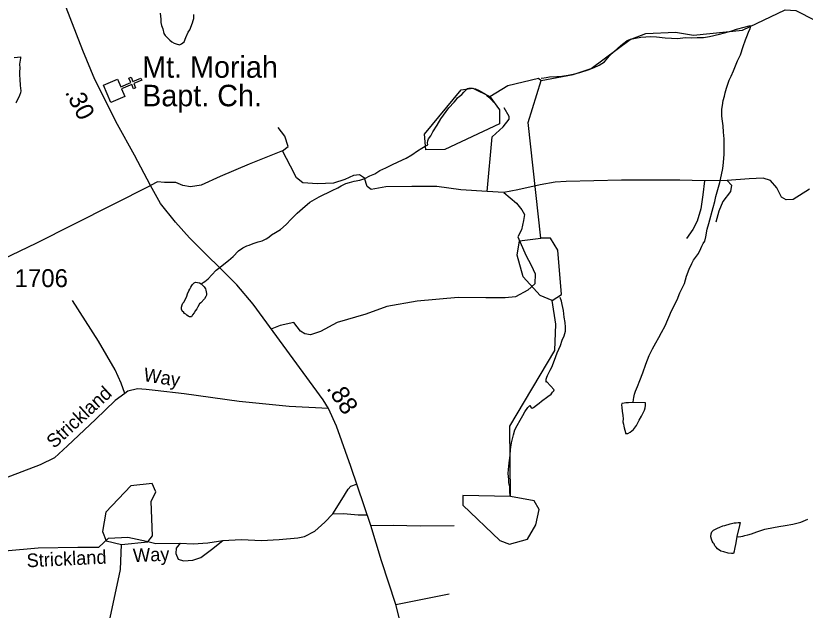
# Model space of a CAD drawing. Extents: x 2126262 to 2293712, y 749403 to 919119.
# Drawn here: x 2210792 to 2216301, y 819772 to 823918 of the extents above; entities that cross this region are included whole.
import ezdxf

# ---------------------------------------------------------------- set-up
doc = ezdxf.new("R2010")
doc.units = 0
for name, color, linetype in [('Exist Cultural Church CELL', 7, 'Continuous'), ('Exist Cultural Church Label', 7, 'Continuous'), ('Exist Hydrographic Misc Water Feature', 7, 'Continuous'), ('Exist Hydrographic Pond Under 1500 Sq Ft', 7, 'Continuous'), ('Exist Road Non-System Type 51', 7, 'Continuous'), ('Exist Road Non-System Type 51 Label', 7, 'Continuous'), ('Exist Road Primary NC Attributed', 7, 'Continuous'), ('Exist Road Primary NC Service Mileage Hundredths English Label', 7, 'Continuous'), ('Exist Road Secondary Type 51 Attributed', 7, 'Continuous'), ('Exist Road Secondary Type 51 Number Label', 7, 'Continuous')]:
    doc.layers.add(name, color=color, linetype=linetype)

msp = doc.modelspace()

# ---------------------------------------------------------------- linework, layer by layer
at = {"layer": 'Exist Cultural Church CELL'}
msp.add_lwpolyline([(2211501.8, 823475.4), (2211524.5, 823423.2), (2211594.4, 823453.4), (2211581.7, 823482.8), (2211596.3, 823489.1), (2211609, 823459.8), (2211664.2, 823483.6), (2211670.6, 823468.9), (2211615.4, 823445.1), (2211628.1, 823415.7), (2211613.4, 823409.3), (2211600.7, 823438.7), (2211530.8, 823408.5), (2211553.6, 823355.5), (2211455.9, 823313.3), (2211404.1, 823433.2)], close=True, dxfattribs=at)
at = {"layer": 'Exist Hydrographic Misc Water Feature'}
for points in [[(2214457.7, 823466.2), (2214681.6, 823507.4), (2214806.6, 823550.8), (2215079.6, 823751.8), (2215187.6, 823795.5), (2215396.6, 823804.3), (2215521.5, 823782.1), (2215862.5, 823817.7), (2216161.6, 823959.1), (2216236.5, 823954.3), (2216629.6, 823755.9), (2216837.5, 823781.1), (2217144.7, 823899.4), (2217318.5, 824053.2), (2217474.6, 824351.8), (2217641.5, 824430.4), (2218016.5, 824383.3), (2218191.7, 824307.5), (2218725.6, 824227.6)], [(2211800.7, 823936.2), (2211805, 823894.2), (2211805.2, 823870.2), (2211809.1, 823850.3), (2211817.3, 823826.3), (2211825.7, 823794.4), (2211835.5, 823780.4), (2211849.9, 823764.6), (2211865.9, 823748.7), (2211881.9, 823736.8), (2211898.1, 823726.9), (2211912.2, 823723), (2211934.1, 823715.2), (2211948.1, 823721.3), (2211965.9, 823735.4), (2211979.7, 823765.5), (2211995.5, 823803.6), (2212007.3, 823819.7), (2212024.8, 823869.7), (2212030.9, 823885.8), (2212034.8, 823899.8), (2212034.6, 823927.8)], [(2214458.9, 823484.7), (2214462.8, 823482.8), (2214492.8, 823487), (2214516.6, 823493.2), (2214568.7, 823495.5), (2214602.7, 823497.7), (2214646.6, 823504), (2214692.7, 823512.3), (2214728.4, 823522.6), (2214792.4, 823543), (2214828, 823557.3), (2214862.1, 823573.4), (2214899.8, 823595.7), (2214935.7, 823638), (2214995.2, 823694.3), (2215024.9, 823720.5), (2215044.8, 823734.7), (2215058.9, 823744.8), (2215082.7, 823755), (2215116.6, 823761.2), (2215152.6, 823769.4), (2215188.5, 823771.7), (2215218.7, 823773.9), (2215262.5, 823770.1), (2215322.6, 823764.6), (2215368.6, 823762.9), (2215406.7, 823759.2), (2215468.4, 823765.6), (2215506.4, 823763.9), (2215546.3, 823766.1), (2215590.4, 823766.5), (2215632.5, 823772.7), (2215702.2, 823789.2), (2215772.1, 823807.7), (2215782.1, 823809.8), (2215821.9, 823824), (2215873.8, 823838.4), (2215909.9, 823846.7), (2215921.6, 823848.7)], [(2215100.1, 821220), (2215100.1, 821224), (2215102.2, 821242), (2215105.9, 821256), (2215109.8, 821278), (2215115.5, 821300.1), (2215129.5, 821332.1), (2215147.1, 821374.3), (2215168.8, 821428.4), (2215188.3, 821488.5), (2215211.9, 821548.7), (2215235.7, 821594.7), (2215259.5, 821636.9), (2215279.2, 821675), (2215296.8, 821709.2), (2215322.4, 821755.3), (2215367.5, 821859.6), (2215407.1, 821937.8), (2215426.8, 821985.9), (2215458.4, 822050.2), (2215471.9, 822102.2), (2215491.6, 822150.3), (2215509.4, 822190.5), (2215521.1, 822214.5), (2215555, 822260.8), (2215572.6, 822294.8), (2215580.4, 822310.9), (2215588.4, 822329), (2215600.1, 822347), (2215608.1, 822375.1), (2215617.7, 822429.1), (2215629.4, 822469.2), (2215658.7, 822581.4), (2215670.4, 822623.4), (2215678.2, 822657.5), (2215705.5, 822755.6), (2215717.1, 822807.7), (2215726.6, 822853.7), (2215730.3, 822895.7), (2215734.2, 822951.7), (2215735.6, 823007.7), (2215735.4, 823059.7), (2215730.9, 823105.7), (2215728.6, 823149.7), (2215720.4, 823199.5), (2215720, 823219.5), (2215719.8, 823267.6), (2215723.7, 823291.5), (2215727.4, 823327.5), (2215737, 823357.6), (2215741.1, 823381.7), (2215750.8, 823413.7), (2215762.7, 823447.8), (2215770.5, 823467.8), (2215784.2, 823497.9), (2215799.8, 823534), (2215813.5, 823568.1), (2215829.3, 823604.2), (2215849.2, 823646.3), (2215866.8, 823704.4), (2215884.5, 823750.5), (2215898.2, 823784.6), (2215908.1, 823810.7), (2215915.8, 823826.7), (2215921.6, 823848.7)], [(2210781.1, 823627.3), (2210805.1, 823629.4), (2210825, 823631.5), (2210825, 823621.5), (2210821.3, 823595.5), (2210817.4, 823581.5), (2210819.7, 823553.5), (2210817.8, 823527.5), (2210817.8, 823503.5), (2210820.1, 823475.6), (2210822.4, 823431.5), (2210826.7, 823393.6), (2210824.8, 823379.6), (2210818.9, 823361.6), (2210795.3, 823313.4), (2210791.4, 823307.4)], [(2214099.6, 823355.5), (2214224.5, 823431.6), (2214440.6, 823482.9), (2214457.7, 823466.2)], [(2214456.6, 822367.3), (2214367.6, 823172.8), (2214457.7, 823466.2)], [(2213668.3, 823017.4), (2213666.2, 823031.4), (2213668.1, 823045.4), (2213672.2, 823059.5), (2213688, 823081.5), (2213701.7, 823107.7), (2213731.4, 823153.9), (2213759.1, 823199.9), (2213814.3, 823276.3), (2213850.1, 823316.6), (2213864.1, 823330.7), (2213873.9, 823344.7), (2213885.8, 823354.9), (2213903.9, 823368.9), (2213919.7, 823385), (2213927.7, 823395.1), (2213943.4, 823411.2), (2213953.3, 823413.3), (2213977.3, 823413.4), (2213999.4, 823409.6), (2214021.6, 823399.7), (2214041.7, 823387.9), (2214069.6, 823370.1), (2214079.8, 823362.1), (2214094, 823350.3), (2214113.8, 823330.4), (2214126.1, 823316.5)], [(2212085.7, 822048.8), (2212091.6, 822052.8), (2212099.4, 822058.9), (2212111.3, 822065), (2212135.3, 822083.1), (2212159.1, 822111.3), (2212190.9, 822143.5), (2212230.6, 822173.8), (2212256.3, 822196), (2212276.4, 822210.1), (2212308.2, 822240.2), (2212345.9, 822278.5), (2212375.6, 822298.7), (2212403.7, 822312.9), (2212421.6, 822319), (2212449.4, 822329.2), (2212483.3, 822341.4), (2212511.4, 822347.6), (2212539, 822361.8), (2212557.1, 822373.9), (2212577.2, 822390.1), (2212604.9, 822406.2), (2212638.7, 822428.5), (2212678.3, 822462.8), (2212714.2, 822499), (2212738.2, 822525.1), (2212755.8, 822541.3), (2212791.7, 822573.5), (2212843.3, 822617.8), (2212909.2, 822654.3), (2213000.6, 822698.9), (2213038.6, 822717.1), (2213062.3, 822731.3), (2213094.3, 822747.5), (2213120.4, 822755.7), (2213154.2, 822763.9), (2213192.1, 822772.2), (2213228, 822782.5), (2213261.9, 822800.7), (2213297.9, 822815), (2213331.6, 822839.2), (2213373.6, 822857.5), (2213415.4, 822877.7), (2213461.2, 822900), (2213516.9, 822924.4), (2213556.9, 822948.7), (2213594.7, 822974.9), (2213626.4, 822995.1), (2213648.4, 823009.2), (2213668.3, 823017.4)], [(2212085.7, 822048.8), (2212095.5, 822038.9), (2212105.6, 822026.9), (2212115.8, 822013), (2212117.9, 822005.1), (2212119.9, 821993.1), (2212122.2, 821981.1), (2212122.2, 821969.1), (2212118.1, 821959.1), (2212108.4, 821943), (2212084.4, 821916.8), (2212074.6, 821908.7), (2212062.7, 821888.7), (2212054.9, 821874.6), (2212046.9, 821862.6), (2212036.9, 821846.5), (2212025.2, 821832.4), (2212017.2, 821818.5), (2212005.1, 821818.3), (2211995, 821822.2), (2211985.2, 821830.2), (2211979, 821836.1), (2211969.2, 821842), (2211962.8, 821852), (2211956.9, 821856), (2211951, 821863.9), (2211948.9, 821871.9), (2211948.7, 821885.9), (2211952.6, 821901.9), (2211958.5, 821914), (2211966.3, 821924), (2211986, 821962.1), (2211990.1, 821978.2), (2212000, 822000.2), (2212005.9, 822012.2), (2212013.9, 822024.3), (2212019.6, 822036.4), (2212025.6, 822044.4), (2212037.7, 822056.4), (2212045.3, 822060.5), (2212059.6, 822058.6), (2212073.6, 822054.7), (2212085.7, 822048.8)], [(2214243.6, 820564.2), (2214240.5, 821056.3), (2214553.6, 821584.5), (2214560.6, 821768.1), (2214534.6, 821932.7)], [(2214493.4, 821361.7), (2214493.4, 821383.7), (2214497.1, 821397.7), (2214503, 821409.7), (2214510.8, 821427.8), (2214520.9, 821445.9), (2214532.6, 821468), (2214550.4, 821516.1), (2214570.1, 821566.2), (2214593.7, 821618.3), (2214605.4, 821654.4), (2214619.1, 821686.5), (2214626.9, 821718.5), (2214628.5, 821746.5), (2214626.7, 821778.5), (2214618.3, 821816.4), (2214614, 821862.4), (2214605.6, 821904.3), (2214599.4, 821928.3), (2214591.4, 821954.2)], [(2214378.6, 821199), (2214386.6, 821189), (2214388.6, 821185), (2214394.6, 821181), (2214404.6, 821185.2), (2214426.6, 821203.3), (2214444.4, 821215.4), (2214460.4, 821229.5), (2214480.3, 821243.7), (2214486.2, 821249.7), (2214504.1, 821261.8), (2214528.1, 821280), (2214537.9, 821292.1), (2214545.9, 821302.1), (2214547.9, 821308.1), (2214497.3, 821363.8), (2214493.4, 821361.7)], [(2214241.2, 820570.3), (2214240.8, 820576.2), (2214238.9, 820590.2), (2214238.7, 820610.2), (2214238.7, 820632.2), (2214232.4, 820660.1), (2214232.2, 820684.1), (2214227.9, 820726.1), (2214229.9, 820754.1), (2214235.4, 820800.1), (2214241.2, 820850.1), (2214244.9, 820892.1), (2214250.4, 820940.2), (2214266.2, 820994.2), (2214273.8, 821030.3), (2214291.6, 821060.4), (2214311.3, 821096.6), (2214331.2, 821130.7), (2214344.9, 821156.8), (2214364.6, 821186.9), (2214378.6, 821199)], [(2215100.1, 821220), (2215068.2, 821217.8), (2215048.5, 821217.7), (2215026.3, 821213.4), (2215020.4, 821213.4), (2215018.3, 821203.4), (2215020.4, 821185.5), (2215022.6, 821159.5), (2215028.8, 821129.5), (2215031, 821107.5), (2215029.2, 821085.5), (2215033.3, 821069.6), (2215035.4, 821055.6), (2215037.4, 821043.6), (2215041.7, 821027.6), (2215045.6, 821011.6), (2215047.7, 821005.7), (2215063.6, 821003.7), (2215079.6, 821013.9), (2215101.6, 821032.1), (2215123.3, 821060.2), (2215143.2, 821098.3), (2215158.8, 821126.4), (2215178.7, 821168.5), (2215184.4, 821182.6), (2215186.5, 821200.6), (2215186.1, 821218.6), (2215100.1, 821220)], [(2215824.4, 820285.3), (2215816.6, 820241.2), (2215807.2, 820197.2), (2215805.1, 820183.2), (2215801.2, 820167.2), (2215785.4, 820167.1), (2215763.1, 820169), (2215733.1, 820178.7), (2215711.2, 820184.5), (2215689.1, 820200.4), (2215678.8, 820212.3), (2215669, 820222.3), (2215664.9, 820234.2), (2215658.9, 820242.2), (2215652.6, 820254.1), (2215646.6, 820268.1), (2215642.3, 820284), (2215644.4, 820306), (2215650.3, 820318.1), (2215660.1, 820330.1), (2215670.2, 820336.2), (2215688, 820344.3), (2215706.1, 820350.4), (2215726, 820360.6), (2215739.9, 820362.7), (2215777.8, 820374.9), (2215803.9, 820381.1), (2215819.9, 820381.2), (2215833.6, 820383.3), (2215847.6, 820383.4), (2215841.8, 820363.4), (2215824.4, 820285.3)], [(2215824.4, 820285.3), (2215834.4, 820283.4), (2215850.4, 820285.5), (2215864.4, 820287.6), (2215880.4, 820293.7), (2215900.5, 820297.8), (2215926.1, 820306), (2215962.2, 820318.2), (2215992.1, 820328.4), (2216019.8, 820336.6), (2216079.9, 820349.1), (2216117.8, 820355.3), (2216161.9, 820363.6), (2216213.6, 820372), (2216269.6, 820386.4), (2216319.4, 820406.7)], [(2211451.3, 819719.7), (2211523.6, 820056.2), (2211530.5, 820229.9)]]:
    msp.add_lwpolyline(points, dxfattribs=at)
at = {"layer": 'Exist Hydrographic Pond Under 1500 Sq Ft'}
for points in [[(2214099.6, 823355.5), (2214166.5, 823262.3), (2214167.5, 823163.8), (2213785.5, 822984.7), (2213652.6, 822984.1), (2213643.6, 823092.6), (2213899.5, 823402.2), (2213982.5, 823413.7), (2214099.6, 823355.5)], [(2214333.6, 822097.5), (2214290.5, 822249.3), (2214306.5, 822347.4), (2214456.6, 822367.3)], [(2214534.6, 821932.7), (2214600.6, 821973.9), (2214573.5, 822282.9), (2214522.7, 822365.9), (2214456.6, 822367.3)], [(2214534.6, 821932.7), (2214450.5, 821967.2), (2214333.6, 822097.5)], [(2211530.5, 820229.9), (2211713.7, 820249.1), (2211746.7, 820291), (2211736.6, 820530.7), (2211769.6, 820598.9), (2211744.6, 820655.2), (2211594.5, 820638.6), (2211420.6, 820455.2), (2211396.6, 820321.2), (2211422.5, 820255.1), (2211530.5, 820229.9)], [(2214243.6, 820564.2), (2213910.6, 820571.1), (2213910.6, 820505.5), (2214170.6, 820257.4), (2214237.6, 820233), (2214362.5, 820266.5), (2214420.5, 820367), (2214444.5, 820474.7), (2214410.5, 820534.5), (2214243.6, 820564.2)]]:
    msp.add_lwpolyline(points, dxfattribs=at)
at = {"layer": 'Exist Road Non-System Type 51'}
for p, q in [((2215755.2, 822769.2), (2215598.3, 822767.1)), ((2214196.7, 822686.2), (2214081.1, 822693.2)), ((2213444.9, 819812.9), (2213815.4, 819886))]:
    msp.add_line(p, q, dxfattribs=at)
for points in [[(2214081.1, 822693.2), (2214117.4, 823073.1), (2214192.7, 823142.9), (2214234.6, 823196), (2214234.6, 823215.5), (2214201.1, 823277)], [(2212652.3, 822976.7), (2212692.1, 823006.8), (2212669.8, 823078), (2212622.3, 823138)], [(2212652.3, 822976.7), (2212421.4, 822882.5), (2212219.1, 822795.9), (2212085.8, 822736.5), (2212011.9, 822725.4), (2211958.9, 822733.7), (2211908.6, 822756.1), (2211829.1, 822756.1), (2211780.3, 822760.3), (2211733.2, 822735.3)], [(2214081.1, 822693.2), (2213896.9, 822704.4), (2213729.5, 822726.8), (2213556.5, 822726.8), (2213374.4, 822726.1), (2213272.5, 822706.5), (2213243.2, 822727.5), (2213226.5, 822786.1), (2213190.2, 822808.5), (2213148.3, 822804.3), (2213088.4, 822776.3), (2213008.8, 822751.2), (2212898.6, 822747), (2212796, 822751.9), (2212750, 822786.8), (2212709.5, 822869.2), (2212652.3, 822976.7)], [(2216330.8, 822708.5), (2216216.4, 822637.3), (2216166.8, 822635.2), (2216134.8, 822653.3), (2216102.7, 822717.5), (2216058, 822769.2), (2216007.8, 822786), (2215910.1, 822781.8), (2215755.2, 822769.2)], [(2215598.3, 822767.1), (2215425.2, 822772.1), (2215257.8, 822770.7), (2215019.2, 822772.1), (2214633.4, 822761.6), (2214555.3, 822757.4), (2214452, 822737.9), (2214294.3, 822703), (2214196.7, 822686.2)], [(2215598.3, 822767.1), (2215586.4, 822668.7), (2215572.5, 822570.9), (2215545.9, 822485.1), (2215516.6, 822426.5), (2215473.4, 822363.6)], [(2215755.2, 822769.2), (2215786.6, 822736.4), (2215778.3, 822691.7), (2215726.6, 822621.9), (2215697.3, 822554.9), (2215676.4, 822479.5)], [(2214196.7, 822686.2), (2214285.3, 822610.1), (2214324.3, 822565.4), (2214341.1, 822531.9), (2214334.1, 822490), (2214320.1, 822425.8), (2214296.4, 822376.9), (2214351.5, 822249.1), (2214389.2, 822177.9), (2214415.7, 822119.3), (2214412.9, 822048), (2214365.5, 822004.7), (2214279, 821958.7), (2214207.8, 821950.3), (2214072.5, 821950.3), (2213879.2, 821953.8), (2213591.8, 821928.6), (2213381.1, 821889.5), (2213233.9, 821835.8), (2213035.8, 821778.5), (2212918.6, 821715.7), (2212848.8, 821691.9), (2212809.7, 821698.9), (2212777.7, 821718.5), (2212731.6, 821778.5), (2212637, 821757.6), (2212578.4, 821733.9)], [(2211552.2, 821284.7), (2211528.5, 821355.9), (2211486.7, 821448.1), (2211369.5, 821648.5), (2211188.1, 821933.3)], [(2212975.3, 821178.4), (2212700.2, 821192.6), (2212351.4, 821228.9), (2211968, 821281.9), (2211764.3, 821304.3), (2211702.9, 821312.6), (2211641.5, 821315.4), (2211574.6, 821298.7), (2211552.2, 821284.7)], [(2211552.2, 821284.7), (2211486.7, 821235.2), (2211347.2, 821101.1), (2211152.2, 820917.6), (2211062.9, 820833.8), (2210962.5, 820786.3), (2210705.8, 820688.6), (2210661.2, 820463.5), (2210666.8, 820351.8), (2210677.9, 820164.7), (2210715.6, 820185.6), (2210947.2, 820207.9), (2211226.2, 820210.7), (2211372, 820211.4), (2211439, 820275.7), (2211574.3, 820281.2), (2211704.1, 820253.3), (2211769.6, 820238), (2211938.4, 820239.4)], [(2213005.2, 820444.2), (2213066.6, 820543.4), (2213111.2, 820616), (2213129.4, 820636.9), (2213170.6, 820650.6)], [(2212236.5, 820257.5), (2212277.6, 820261.7), (2212366.9, 820265.9), (2212507.8, 820257.5), (2212630.6, 820265.9), (2212760.3, 820277), (2212805.7, 820286.4), (2212878.3, 820322.7), (2212949.4, 820385.6), (2213005.2, 820444.2)], [(2213005.2, 820444.2), (2213077.8, 820445.6), (2213181, 820437.2), (2213244.1, 820437.2)], [(2213269.7, 820363), (2213427.6, 820365.7), (2213613.1, 820360.1), (2213851, 820363.6)], [(2211938.4, 820239.4), (2211910.5, 820204.4), (2211909.1, 820166.7), (2211925.9, 820127.7), (2211962.1, 820116.5), (2212027.7, 820120.7), (2212084.5, 820138.8), (2212158.4, 820194.7), (2212236.5, 820257.5)], [(2211938.4, 820239.4), (2212028.7, 820235.2), (2212133.3, 820242.2), (2212236.5, 820257.5)]]:
    msp.add_lwpolyline(points, dxfattribs=at)
at = {"layer": 'Exist Road Primary NC Attributed'}
for points in [[(2211733.2, 822735.3), (2211621.3, 822945.5), (2211501.4, 823159.1), (2211343, 823472.6), (2211259.3, 823675.1), (2211127.5, 824017.8), (2211074.2, 824170.9)], [(2213833.8, 818691.1), (2213734.1, 818876.2), (2213633.7, 819070.2), (2213511.5, 819549.7), (2213444.9, 819812.9), (2213344, 820115.8), (2213269.7, 820363), (2213129.5, 820774.2), (2213031.1, 821055.6), (2212975.3, 821178.4), (2212936.2, 821238.5), (2212449.4, 821907.3), (2212333.6, 822041.4), (2212003.6, 822368.8), (2211907.3, 822477.7), (2211802.7, 822607.6), (2211733.2, 822735.3)]]:
    msp.add_lwpolyline(points, dxfattribs=at)
at = {"layer": 'Exist Road Secondary Type 51 Attributed'}
msp.add_lwpolyline([(2205613.3, 821781.2), (2206185.5, 821543.6), (2206378.7, 821467.5), (2206587.3, 821417.9), (2206916.5, 821410.9), (2207400, 821418.6), (2207953.8, 821420), (2208163.1, 821431.2), (2208431.6, 821454.2), (2208570.5, 821494), (2208788.1, 821573.6), (2209021.8, 821667.9), (2209221, 821756.9), (2209407.1, 821828.5), (2209731.9, 821910.8), (2210298.3, 822044.9), (2210379.2, 822075.6), (2210706.4, 822222.9), (2210935.2, 822333.2), (2211733.2, 822735.3)], dxfattribs=at)

# ---------------------------------------------------------------- texts
at = {"layer": 'Exist Cultural Church Label'}
for s, p in [('Mt. Moriah', (2211673.8, 823485.9)), ('Bapt. Ch.', (2211673.8, 823286.7))]:
    msp.add_text(s, height=150, dxfattribs=at).set_placement(p)
at = {"layer": 'Exist Road Non-System Type 51 Label'}
for s, rotation, p in [('Way', 350.8759, (2211679, 821370.5)), ('Strickland', 42.6152, (2211059.8, 820895.6)), ('Strickland', 2.6981, (2210869.9, 820071)), ('Way', 2.6074, (2211612.2, 820106.4))]:
    msp.add_text(s, height=95, rotation=rotation, dxfattribs=at).set_placement(p)
at = {"layer": 'Exist Road Primary NC Service Mileage Hundredths English Label'}
for s, rotation, p in [('.30', 296.8001, (2211132.9, 823385.9)), ('.88', 303.0481, (2212957.2, 821319.8))]:
    msp.add_text(s, height=125, rotation=rotation, dxfattribs=at).set_placement(p)
at = {"layer": 'Exist Road Secondary Type 51 Number Label'}
msp.add_text('1706', height=125, dxfattribs=at).set_placement((2210784, 822025.5))

doc.saveas('drawing.dxf')
